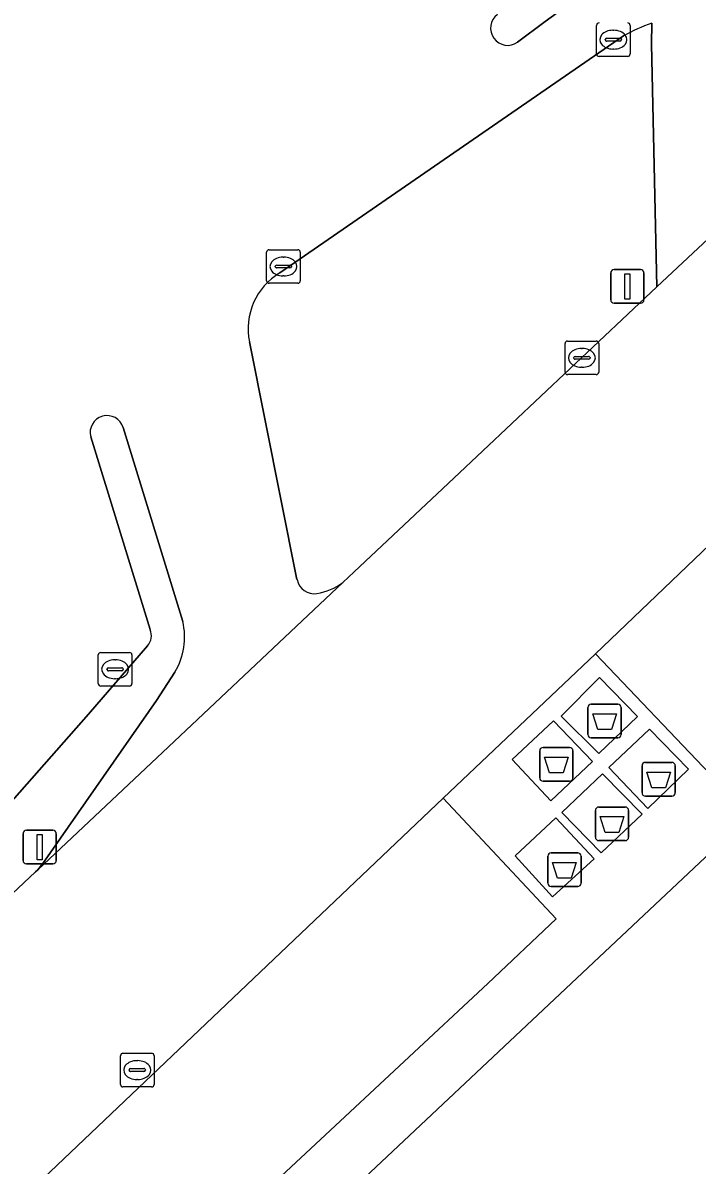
# Model space of a CAD drawing. Extents: x 157692 to 159674, y 381452 to 383291.
# Drawn here: x 157899.5 to 157919.56, y 383037.22 to 383071.21 of the extents above; entities that cross this region are included whole.
import ezdxf

# ---------------------------------------------------------------- set-up
doc = ezdxf.new("R2010")
doc.units = 0
for name, color, linetype in [('IMGEO_Afval_apart_plaats', 7, 'Continuous'), ('IMGEO_Erf', 7, 'Continuous'), ('IMGEO_Kolk', 7, 'Continuous'), ('IMGEO_Lichtmast', 7, 'Continuous'), ('IMGEO_Parkeervlak_open', 7, 'Continuous'), ('IMGEO_Rijbaan_lokaal_open', 7, 'Continuous'), ('IMGEO_Verkeerseiland_halfverhard', 7, 'Continuous'), ('IMGEO_Verkeerseiland_open', 7, 'Continuous'), ('IMGEO_Voetpad_gesloten', 7, 'Continuous'), ('IMGEO_Voetpad_open', 7, 'Continuous')]:
    doc.layers.add(name, color=color, linetype=linetype)

msp = doc.modelspace()

# ---------------------------------------------------------------- linework, layer by layer
at = {"layer": 'IMGEO_Afval_apart_plaats'}
for p, q in [((157916.409, 383050.939), (157917.199, 383050.939)), ((157917.199, 383050.939), (157916.409, 383050.939)), ((157916.309, 383050.039), (157916.309, 383050.839)), ((157916.309, 383050.839), (157916.309, 383050.039)), ((157917.299, 383050.839), (157917.299, 383050.039)), ((157917.299, 383050.039), (157917.299, 383050.839)), ((157917.199, 383049.939), (157916.409, 383049.939)), ((157916.409, 383049.939), (157917.199, 383049.939)), ((157914.874, 383048.747), (157914.874, 383049.547)), ((157914.874, 383049.547), (157914.874, 383048.747)), ((157914.974, 383049.647), (157915.764, 383049.647)), ((157915.764, 383049.647), (157914.974, 383049.647)), ((157915.864, 383049.547), (157915.864, 383048.747)), ((157915.864, 383048.747), (157915.864, 383049.547)), ((157918.019, 383049.206), (157918.809, 383049.206)), ((157918.809, 383049.206), (157918.019, 383049.206)), ((157917.919, 383048.306), (157917.919, 383049.106)), ((157917.919, 383049.106), (157917.919, 383048.306)), ((157918.909, 383049.106), (157918.909, 383048.306)), ((157918.909, 383048.306), (157918.909, 383049.106)), ((157915.764, 383048.647), (157914.974, 383048.647)), ((157914.974, 383048.647), (157915.764, 383048.647)), ((157918.809, 383048.206), (157918.019, 383048.206)), ((157918.019, 383048.206), (157918.809, 383048.206)), ((157916.631, 383047.878), (157917.421, 383047.878)), ((157917.421, 383047.878), (157916.631, 383047.878)), ((157916.531, 383046.978), (157916.531, 383047.778)), ((157916.531, 383047.778), (157916.531, 383046.978)), ((157917.521, 383047.778), (157917.521, 383046.978)), ((157917.521, 383046.978), (157917.521, 383047.778)), ((157917.421, 383046.878), (157916.631, 383046.878)), ((157916.631, 383046.878), (157917.421, 383046.878)), ((157915.215, 383046.516), (157916.005, 383046.516)), ((157916.005, 383046.516), (157915.215, 383046.516)), ((157915.115, 383045.616), (157915.115, 383046.416)), ((157915.115, 383046.416), (157915.115, 383045.616)), ((157916.105, 383046.416), (157916.105, 383045.616)), ((157916.105, 383045.616), (157916.105, 383046.416)), ((157916.005, 383045.516), (157915.215, 383045.516)), ((157915.215, 383045.516), (157916.005, 383045.516))]:
    msp.add_line(p, q, dxfattribs=at)
for points in [[(157916.452, 383050.653), (157917.156, 383050.653), (157917.007, 383050.183), (157916.601, 383050.183), (157916.452, 383050.653)], [(157915.017, 383049.361), (157915.721, 383049.361), (157915.572, 383048.891), (157915.166, 383048.891), (157915.017, 383049.361)], [(157918.062, 383048.92), (157918.766, 383048.92), (157918.617, 383048.45), (157918.211, 383048.45), (157918.062, 383048.92)], [(157916.674, 383047.592), (157917.378, 383047.592), (157917.229, 383047.122), (157916.823, 383047.122), (157916.674, 383047.592)], [(157915.258, 383046.23), (157915.962, 383046.23), (157915.813, 383045.76), (157915.407, 383045.76), (157915.258, 383046.23)]]:
    msp.add_lwpolyline(points, dxfattribs=at)
for centre, start, end in [((157916.409, 383050.839), 90, 180), ((157916.409, 383050.839), 90, 180), ((157917.199, 383050.839), 0, 90), ((157917.199, 383050.839), 360, 90), ((157916.409, 383050.039), 180, 270), ((157916.409, 383050.039), 180, 270), ((157917.199, 383050.039), 270, 0), ((157917.199, 383050.039), 270, 0), ((157914.974, 383049.547), 90, 180), ((157914.974, 383049.547), 90, 180), ((157915.764, 383049.547), 0, 90), ((157915.764, 383049.547), 360, 90), ((157918.019, 383049.106), 90, 180), ((157918.019, 383049.106), 90, 180), ((157918.809, 383049.106), 0, 90), ((157918.809, 383049.106), 360, 90), ((157914.974, 383048.747), 180, 270), ((157914.974, 383048.747), 180, 270), ((157915.764, 383048.747), 270, 0), ((157915.764, 383048.747), 270, 0), ((157918.019, 383048.306), 180, 270), ((157918.019, 383048.306), 180, 270), ((157918.809, 383048.306), 270, 0), ((157918.809, 383048.306), 270, 0), ((157916.631, 383047.778), 90, 180), ((157916.631, 383047.778), 90, 180), ((157917.421, 383047.778), 0, 90), ((157917.421, 383047.778), 360, 90), ((157916.631, 383046.978), 180, 270), ((157916.631, 383046.978), 180, 270), ((157917.421, 383046.978), 270, 0), ((157917.421, 383046.978), 270, 0), ((157915.215, 383046.416), 90, 180), ((157915.215, 383046.416), 90, 180), ((157916.005, 383046.416), 0, 90), ((157916.005, 383046.416), 360, 90), ((157915.215, 383045.616), 180, 270), ((157915.215, 383045.616), 180, 270), ((157916.005, 383045.616), 270, 0), ((157916.005, 383045.616), 270, 0)]:
    msp.add_arc(centre, 0.1, start, end, dxfattribs=at)
at = {"layer": 'IMGEO_Erf'}
msp.add_lwpolyline([(157906.196, 383132.499), (157934.865, 383090.309), (157939.642, 383083.278), (157943.043, 383078.273), (157943.292, 383077.907), (157947.219, 383072.128), (157947.54, 383071.655), (157947.198, 383071.307), (157946.479, 383070.804), (157943.845, 383068.945), (157938.052, 383063.512), (157926.936, 383053.091), (157892.059, 383020.299), (157885.383, 383014.041), (157877.418, 383006.636), (157875.782, 383005.118), (157880.02, 383000), (157886.679, 382991.957)], dxfattribs=at)
at = {"layer": 'IMGEO_Kolk'}
for p, q in [((157916.566, 383070.286), (157916.566, 383071.138)), ((157917.054, 383070.992), (157917.079, 383070.992)), ((157917.567, 383071.138), (157917.567, 383070.286)), ((157916.825, 383070.706), (157916.825, 383070.718)), ((157917.263, 383070.669), (157916.865, 383070.669)), ((157916.868, 383070.755), (157917.266, 383070.755)), ((157917.309, 383070.718), (157917.309, 383070.706)), ((157917.077, 383070.432), (157917.052, 383070.432)), ((157917.493, 383070.212), (157916.641, 383070.212)), ((157906.749, 383063.536), (157906.749, 383064.388)), ((157906.824, 383064.462), (157907.676, 383064.462)), ((157907.237, 383064.242), (157907.262, 383064.242)), ((157907.75, 383064.388), (157907.75, 383063.536)), ((157907.008, 383063.956), (157907.008, 383063.968)), ((157907.446, 383063.919), (157907.048, 383063.919)), ((157907.051, 383064.005), (157907.449, 383064.005)), ((157907.492, 383063.968), (157907.492, 383063.956)), ((157907.676, 383063.462), (157906.824, 383063.462)), ((157907.26, 383063.682), (157907.235, 383063.682)), ((157915.629, 383060.818), (157915.629, 383061.67)), ((157915.704, 383061.744), (157916.556, 383061.744)), ((157916.117, 383061.524), (157916.142, 383061.524)), ((157916.63, 383061.67), (157916.63, 383060.818)), ((157915.888, 383061.238), (157915.888, 383061.25)), ((157916.326, 383061.201), (157915.928, 383061.201)), ((157915.931, 383061.287), (157916.329, 383061.287)), ((157916.372, 383061.25), (157916.372, 383061.238)), ((157916.556, 383060.744), (157915.704, 383060.744)), ((157916.14, 383060.964), (157916.115, 383060.964)), ((157901.741, 383051.551), (157901.741, 383052.403)), ((157901.816, 383052.477), (157902.668, 383052.477)), ((157902.229, 383052.257), (157902.254, 383052.257)), ((157902.742, 383052.403), (157902.742, 383051.551)), ((157902, 383051.971), (157902, 383051.983)), ((157902.438, 383051.934), (157902.04, 383051.934)), ((157902.043, 383052.02), (157902.441, 383052.02)), ((157902.484, 383051.983), (157902.484, 383051.971)), ((157902.252, 383051.697), (157902.227, 383051.697)), ((157902.668, 383051.477), (157901.816, 383051.477)), ((157902.401, 383039.625), (157902.401, 383040.477)), ((157902.476, 383040.551), (157903.328, 383040.551)), ((157903.402, 383040.477), (157903.402, 383039.625)), ((157902.66, 383040.045), (157902.66, 383040.057)), ((157903.098, 383040.008), (157902.7, 383040.008)), ((157902.703, 383040.094), (157903.101, 383040.094)), ((157902.889, 383040.331), (157902.914, 383040.331)), ((157903.144, 383040.057), (157903.144, 383040.045)), ((157902.912, 383039.771), (157902.887, 383039.771)), ((157903.328, 383039.551), (157902.476, 383039.551))]:
    msp.add_line(p, q, dxfattribs=at)
for points in [[(157916.566, 383070.286), (157916.566, 383071.138)], [(157917.567, 383071.138), (157917.567, 383070.286)], [(157917.493, 383070.212), (157916.641, 383070.212)], [(157906.749, 383063.536), (157906.749, 383064.388)], [(157906.824, 383064.462), (157907.676, 383064.462)], [(157907.75, 383064.388), (157907.75, 383063.536)], [(157907.676, 383063.462), (157906.824, 383063.462)], [(157915.629, 383060.818), (157915.629, 383061.67)], [(157915.704, 383061.744), (157916.556, 383061.744)], [(157916.63, 383061.67), (157916.63, 383060.818)], [(157916.556, 383060.744), (157915.704, 383060.744)], [(157901.741, 383051.551), (157901.741, 383052.403)], [(157901.816, 383052.477), (157902.668, 383052.477)], [(157902.742, 383052.403), (157902.742, 383051.551)], [(157902.668, 383051.477), (157901.816, 383051.477)], [(157902.401, 383039.625), (157902.401, 383040.477)], [(157902.476, 383040.551), (157903.328, 383040.551)], [(157903.402, 383040.477), (157903.402, 383039.625)], [(157903.328, 383039.551), (157902.476, 383039.551)]]:
    msp.add_lwpolyline(points, dxfattribs=at)
for centre, radius, start, end in [((157916.643, 383071.136), 0.0765, 91.552, 178.448), ((157916.643, 383071.136), 0.0765, 91.552, 178.448), ((157917.491, 383071.136), 0.0765, 1.552, 88.448), ((157917.491, 383071.136), 0.0765, 1.552, 88.448), ((157916.865, 383070.715), 0.0403, 85.8775, 175.7526), ((157916.862, 383070.705), 0.0366, 178.938, 274.7102), ((157917.266, 383070.712), 0.043, 264.8664, 352.4533), ((157917.27, 383070.717), 0.0386, 1.7309, 96.639), ((157916.643, 383070.288), 0.0765, 181.552, 268.448), ((157916.643, 383070.288), 0.0765, 181.552, 268.448), ((157917.491, 383070.288), 0.0765, 271.552, 358.448), ((157917.491, 383070.288), 0.0765, 271.552, 358.448), ((157906.826, 383064.386), 0.0765, 91.552, 178.448), ((157906.826, 383064.386), 0.0765, 91.552, 178.448), ((157907.674, 383064.386), 0.0765, 1.552, 88.448), ((157907.674, 383064.386), 0.0765, 1.552, 88.448), ((157907.048, 383063.965), 0.0403, 85.8775, 175.7526), ((157907.045, 383063.955), 0.0366, 178.938, 274.7102), ((157907.449, 383063.962), 0.043, 264.8664, 352.4533), ((157907.453, 383063.967), 0.0386, 1.7309, 96.639), ((157906.826, 383063.538), 0.0765, 181.552, 268.448), ((157906.826, 383063.538), 0.0765, 181.552, 268.448), ((157907.674, 383063.538), 0.0765, 271.552, 358.448), ((157907.674, 383063.538), 0.0765, 271.552, 358.448), ((157915.706, 383061.668), 0.0765, 91.552, 178.448), ((157915.706, 383061.668), 0.0765, 91.552, 178.448), ((157916.554, 383061.668), 0.0765, 1.552, 88.448), ((157916.554, 383061.668), 0.0765, 1.552, 88.448), ((157915.928, 383061.247), 0.0403, 85.8775, 175.7526), ((157915.925, 383061.237), 0.0366, 178.938, 274.7102), ((157916.329, 383061.244), 0.043, 264.8664, 352.4533), ((157916.333, 383061.249), 0.0386, 1.7309, 96.639), ((157915.706, 383060.82), 0.0765, 181.552, 268.448), ((157915.706, 383060.82), 0.0765, 181.552, 268.448), ((157916.554, 383060.82), 0.0765, 271.552, 358.448), ((157916.554, 383060.82), 0.0765, 271.552, 358.448), ((157901.818, 383052.401), 0.0765, 91.552, 178.448), ((157901.818, 383052.401), 0.0765, 91.552, 178.448), ((157902.666, 383052.401), 0.0765, 1.552, 88.448), ((157902.666, 383052.401), 0.0765, 1.552, 88.448), ((157902.04, 383051.98), 0.0403, 85.8775, 175.7526), ((157902.037, 383051.97), 0.0366, 178.938, 274.7102), ((157902.441, 383051.977), 0.043, 264.8664, 352.4533), ((157902.445, 383051.982), 0.0386, 1.7309, 96.639), ((157901.818, 383051.553), 0.0765, 181.552, 268.448), ((157901.818, 383051.553), 0.0765, 181.552, 268.448), ((157902.666, 383051.553), 0.0765, 271.552, 358.448), ((157902.666, 383051.553), 0.0765, 271.552, 358.448), ((157902.478, 383040.475), 0.0765, 91.552, 178.448), ((157902.478, 383040.475), 0.0765, 91.552, 178.448), ((157903.326, 383040.475), 0.0765, 1.552, 88.448), ((157903.326, 383040.475), 0.0765, 1.552, 88.448), ((157902.7, 383040.054), 0.0403, 85.8775, 175.7526), ((157902.697, 383040.044), 0.0366, 178.938, 274.7102), ((157903.101, 383040.051), 0.043, 264.8664, 352.4533), ((157903.105, 383040.056), 0.0386, 1.7309, 96.639), ((157902.478, 383039.627), 0.0765, 181.552, 268.448), ((157902.478, 383039.627), 0.0765, 181.552, 268.448), ((157903.326, 383039.627), 0.0765, 271.552, 358.448), ((157903.326, 383039.627), 0.0765, 271.552, 358.448)]:
    msp.add_arc(centre, radius, start, end, dxfattribs=at)
for centre, major_axis, ratio, start_param, end_param in [((157917.053, 383070.712), (-0.387, 0.002), 0.722429, 4.712389, 7.853982), ((157917.078, 383070.712), (-0.39, 0.002), 0.717154, 1.570796, 4.712389), ((157907.236, 383063.962), (-0.387, 0.002), 0.722429, 4.712389, 7.853982), ((157907.261, 383063.962), (-0.39, 0.002), 0.717154, 1.570796, 4.712389), ((157916.116, 383061.244), (-0.387, 0.002), 0.722429, 4.712389, 7.853982), ((157916.141, 383061.244), (-0.39, 0.002), 0.717154, 1.570796, 4.712389), ((157902.228, 383051.977), (-0.387, 0.002), 0.722429, 4.712389, 7.853982), ((157902.253, 383051.977), (-0.39, 0.002), 0.717154, 1.570796, 4.712389), ((157902.888, 383040.051), (-0.387, 0.002), 0.722429, 4.712389, 7.853982), ((157902.913, 383040.051), (-0.39, 0.002), 0.717154, 1.570796, 4.712389)]:
    msp.add_ellipse(centre, major_axis=major_axis, ratio=ratio, start_param=start_param, end_param=end_param, dxfattribs=at)
at = {"layer": 'IMGEO_Lichtmast'}
for p, q in [((157917.087, 383063.869), (157917.877, 383063.869)), ((157917.877, 383063.869), (157917.087, 383063.869)), ((157916.987, 383062.969), (157916.987, 383063.769)), ((157916.987, 383063.769), (157916.987, 383062.969)), ((157917.977, 383063.769), (157917.977, 383062.969)), ((157917.977, 383062.969), (157917.977, 383063.769)), ((157917.877, 383062.869), (157917.087, 383062.869)), ((157917.087, 383062.869), (157917.877, 383062.869)), ((157899.602, 383047.185), (157900.392, 383047.185)), ((157900.392, 383047.185), (157899.602, 383047.185)), ((157899.502, 383046.285), (157899.502, 383047.085)), ((157899.502, 383047.085), (157899.502, 383046.285)), ((157900.492, 383047.085), (157900.492, 383046.285)), ((157900.492, 383046.285), (157900.492, 383047.085)), ((157900.392, 383046.185), (157899.602, 383046.185)), ((157899.602, 383046.185), (157900.392, 383046.185))]:
    msp.add_line(p, q, dxfattribs=at)
for points in [[(157917.407, 383063.744), (157917.557, 383063.744), (157917.557, 383062.994), (157917.407, 383062.994), (157917.407, 383063.744)], [(157899.922, 383047.06), (157900.072, 383047.06), (157900.072, 383046.31), (157899.922, 383046.31), (157899.922, 383047.06)]]:
    msp.add_lwpolyline(points, dxfattribs=at)
for centre, start, end in [((157917.087, 383063.769), 90, 180), ((157917.087, 383063.769), 90, 180), ((157917.877, 383063.769), 0, 90), ((157917.877, 383063.769), 360, 90), ((157917.087, 383062.969), 180, 270), ((157917.087, 383062.969), 180, 270), ((157917.877, 383062.969), 270, 0), ((157917.877, 383062.969), 270, 0), ((157899.602, 383047.085), 90, 180), ((157899.602, 383047.085), 90, 180), ((157900.392, 383047.085), 0, 90), ((157900.392, 383047.085), 360, 90), ((157899.602, 383046.285), 180, 270), ((157899.602, 383046.285), 180, 270), ((157900.392, 383046.285), 270, 0), ((157900.392, 383046.285), 270, 0)]:
    msp.add_arc(centre, 0.1, start, end, dxfattribs=at)
at = {"layer": 'IMGEO_Parkeervlak_open'}
for points in [[(157935.505, 383063.504), (157931.998, 383067.254), (157928.087, 383063.488), (157916.536, 383052.44), (157919.935, 383048.863), (157922.344, 383051.146)], [(157913.33, 383042.624), (157915.361, 383044.553), (157912.005, 383048.144), (157882.358, 383019.962), (157885.479, 383016.635), (157890.921, 383021.735)]]:
    msp.add_lwpolyline(points, close=True, dxfattribs=at)
at = {"layer": 'IMGEO_Rijbaan_lokaal_open'}
for points in [[(157933.062, 383077.096), (157925.571, 383070.105), (157918.362, 383063.359), (157912.316, 383057.666), (157909.35, 383054.88), (157909.014, 383054.563), (157903.831, 383049.671), (157899.939, 383046.014), (157899.868, 383045.948), (157892.243, 383038.767), (157879.492, 383026.783), (157867.952, 383016.117), (157866.111, 383014.413), (157869.843, 383009.614), (157872.119, 383011.702)], [(157918.362, 383063.359), (157925.571, 383070.105), (157933.062, 383077.096)], [(157916.641, 383072.424), (157915.035, 383071.251), (157914.219, 383070.634)], [(157918.209, 383071.206), (157918.202, 383070.574), (157918.362, 383063.359)], [(157907.144, 383063.771), (157917.365, 383070.824)], [(157912.005, 383048.144), (157916.536, 383052.44), (157928.087, 383063.488), (157931.998, 383067.254), (157933.289, 383068.498), (157938.052, 383063.512), (157943.845, 383068.945), (157946.479, 383070.804)], [(157833.529, 383069.617), (157862.026, 383028.222), (157889.846, 383047.029), (157893.275, 383049.432), (157894.532, 383047.6), (157896.365, 383044.934), (157897.054, 383045.627), (157899.031, 383047.891), (157901.454, 383050.641), (157903.206, 383052.671)], [(157907.653, 383054.644), (157906.237, 383061.718)], [(157902.479, 383059.168), (157904.252, 383053.402)], [(157903.282, 383053.156), (157901.518, 383058.895)], [(157904.019, 383051.891), (157903.47, 383051.052), (157900.089, 383046.194), (157899.939, 383046.014), (157903.831, 383049.671), (157909.014, 383054.563)], [(157872.787, 383011.681), (157873.239, 383012.097), (157881.021, 383018.809), (157882.358, 383019.962), (157912.005, 383048.144)]]:
    msp.add_lwpolyline(points, dxfattribs=at)
for centre, radius, start, end in [((157913.926, 383071.054), 0.512, 127.0786, 304.8939), ((157920.448, 383065.136), 6.469, 110.2458, 118.4579), ((157908.138, 383062.105), 1.94, 120.8224, 191.5066), ((157902, 383059.027), 0.5, 16.4274, 195.2901), ((157908.168, 383054.75), 0.525, 191.6093, 278.3676), ((157907.973, 383055.913), 1.704, 279.1385, 307.6353), ((157902.325, 383052.926), 1.985, 328.5891, 13.8787), ((157902.868, 383052.972), 0.453, 318.3008, 23.8874)]:
    msp.add_arc(centre, radius, start, end, dxfattribs=at)
at = {"layer": 'IMGEO_Verkeerseiland_halfverhard'}
for points in [[(157909.014, 383054.563), (157909.35, 383054.88), (157912.316, 383057.666), (157918.362, 383063.359), (157918.202, 383070.574), (157918.209, 383071.206)], [(157917.365, 383070.824), (157907.144, 383063.771)], [(157906.237, 383061.718), (157907.653, 383054.644)]]:
    msp.add_lwpolyline(points, dxfattribs=at)
for centre, radius, start, end in [((157920.448, 383065.136), 6.469, 110.2458, 118.4579), ((157908.138, 383062.105), 1.94, 120.8224, 191.5066), ((157908.168, 383054.75), 0.525, 191.6093, 278.3676), ((157907.973, 383055.913), 1.704, 279.1385, 307.6353)]:
    msp.add_arc(centre, radius, start, end, dxfattribs=at)
at = {"layer": 'IMGEO_Verkeerseiland_open'}
msp.add_lwpolyline([(157914.219, 383070.634), (157915.035, 383071.251), (157916.641, 383072.424)], dxfattribs=at)
msp.add_arc((157913.926, 383071.054), 0.512, 127.0786, 304.8939, dxfattribs=at)
at = {"layer": 'IMGEO_Voetpad_gesloten'}
for points in [[(157915.509, 383050.583), (157916.636, 383049.474), (157917.78, 383050.567), (157916.655, 383051.731)], [(157914.052, 383049.291), (157915.204, 383048.06), (157916.447, 383049.228), (157915.286, 383050.445)], [(157918.145, 383050.198), (157916.933, 383049.053), (157918.092, 383047.834), (157919.307, 383049.002)], [(157917.921, 383047.663), (157916.748, 383048.866), (157915.534, 383047.715), (157916.703, 383046.513)], [(157916.496, 383046.341), (157915.356, 383047.558), (157914.142, 383046.426), (157915.258, 383045.207)]]:
    msp.add_lwpolyline(points, close=True, dxfattribs=at)
at = {"layer": 'IMGEO_Voetpad_open'}
for points in [[(157933.289, 383068.498), (157931.998, 383067.254), (157935.505, 383063.504), (157922.344, 383051.146), (157919.935, 383048.863), (157916.536, 383052.44), (157912.005, 383048.144), (157915.361, 383044.553), (157913.33, 383042.624), (157890.921, 383021.735), (157885.479, 383016.635), (157882.358, 383019.962), (157881.021, 383018.809), (157885.383, 383014.041), (157892.059, 383020.299), (157926.936, 383053.091), (157938.052, 383063.512)], [(157915.509, 383050.583), (157916.655, 383051.731), (157917.78, 383050.567), (157916.636, 383049.474)], [(157914.052, 383049.291), (157915.286, 383050.445), (157916.447, 383049.228), (157915.204, 383048.06)], [(157918.145, 383050.198), (157919.307, 383049.002), (157918.092, 383047.834), (157916.933, 383049.053)], [(157917.921, 383047.663), (157916.703, 383046.513), (157915.534, 383047.715), (157916.748, 383048.866)], [(157916.496, 383046.341), (157915.258, 383045.207), (157914.142, 383046.426), (157915.356, 383047.558)]]:
    msp.add_lwpolyline(points, close=True, dxfattribs=at)
for points in [[(157904.252, 383053.402), (157902.479, 383059.168)], [(157901.518, 383058.895), (157903.282, 383053.156)], [(157903.206, 383052.671), (157901.454, 383050.641), (157899.031, 383047.891), (157897.054, 383045.627), (157896.365, 383044.934), (157895.58, 383044.295), (157894.749, 383043.751), (157887.29, 383038.588), (157885.13, 383037.09), (157886.61, 383034.939), (157884.455, 383033.456), (157882.975, 383035.606)], [(157882.975, 383035.606), (157880.242, 383033.725), (157881.724, 383031.572), (157879.622, 383030.125), (157878.14, 383032.277), (157875.312, 383030.33), (157876.801, 383028.168), (157874.674, 383026.703), (157873.185, 383028.866), (157870.407, 383026.953), (157871.839, 383024.804), (157869.72, 383023.345), (157868.255, 383025.472), (157865.341, 383023.465), (157866.914, 383021.344), (157865.054, 383020.063), (157867.952, 383016.117), (157879.492, 383026.783), (157892.243, 383038.767), (157899.868, 383045.948), (157899.939, 383046.014), (157900.089, 383046.194), (157903.47, 383051.052), (157904.019, 383051.891)]]:
    msp.add_lwpolyline(points, dxfattribs=at)
for centre, radius, start, end in [((157902, 383059.027), 0.5, 16.4274, 195.2901), ((157902.325, 383052.926), 1.985, 328.5891, 13.8787), ((157902.868, 383052.972), 0.453, 318.3008, 23.8874)]:
    msp.add_arc(centre, radius, start, end, dxfattribs=at)

doc.saveas('drawing.dxf')
